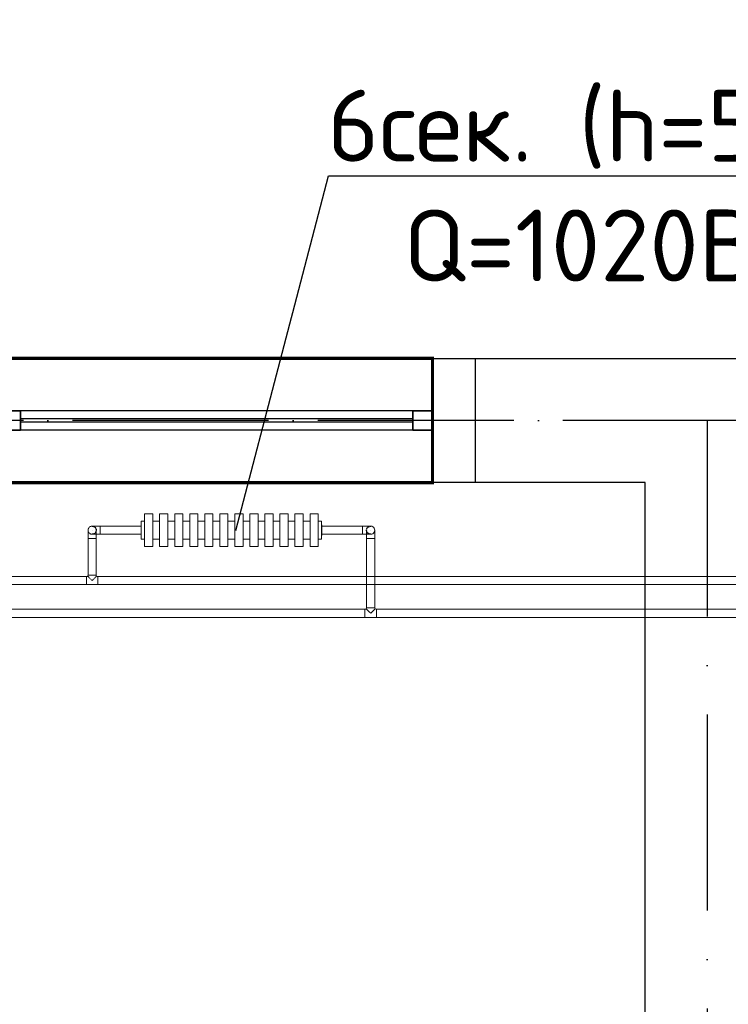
# Model space of a CAD drawing. Header units: millimetres. Extents: x 9824119 to 13672909, y -72394 to 462135.
# Tile 483 of 656: x 10308582 to 10310750, y 23282 to 26296. Entities that reach past the tile are written whole.
import ezdxf
from ezdxf import colors
from ezdxf.entities.mleader import LeaderData, LeaderLine
from ezdxf.math import Vec2, Vec3

# ---------------------------------------------------------------- set-up
doc = ezdxf.new("R2010")
doc.units = ezdxf.units.MM
for name, pattern in [('ACAD_ISO04W100', [30, 24, -3, 0, -3]), ('ACAD_ISO10W100', [18, 12, -3, 0, -3]), ('Hidden', [3, 2, -1]), ('UnderFloor', [7.5, 6, -1.5])]:
    doc.linetypes.add(name, pattern=pattern)
for name, color, linetype in [('1', 7, 'Continuous'), ('PIPE-H1', 7, 'Continuous'), ('PIPE-H1-COMPONENT-', 7, 'Continuous')]:
    doc.layers.add(name, color=color, linetype=linetype)
doc.layers.add('ОКНО (план)', color=5, linetype='Continuous', lineweight=30)
doc.layers.add('Оси', color=1, linetype='ACAD_ISO04W100', lineweight=0)
doc.styles.add('ISO_1.0', font='isocpeur.ttf')
doc.styles.add('ISOCPEUR', font='isocpeui.ttf')
doc.styles.add('СПДС', font='isocpeur.ttf')

# ---------------------------------------------------------------- blocks, each defined once
blk = doc.blocks.new('долдлолдолдоооо')
at = {"color": 253, "linetype": 'ByBlock', "lineweight": 25, "ltscale": 100, "const_width": 10}
blk.add_lwpolyline([(1585757.7, 1476991.2), (1585757.7, 1476611.2), (1587077.7, 1476611.2), (1587077.7, 1476991.2)], close=True, dxfattribs=at)
at = {"color": 253, "linetype": 'ByBlock', "lineweight": 25, "ltscale": 100}
for points in [[(1588107.7, 1470691.2), (1589107.7, 1470691.2), (1589107.7, 1470311.2), (1586927.7, 1470311.2), (1586927.7, 1470691.2), (1587727.7, 1470691.2), (1587727.7, 1476611.2), (1587077.7, 1476611.2), (1587077.7, 1476991.2), (1588957.7, 1476991.2), (1588957.7, 1476611.2), (1588107.7, 1476611.2)], [(1587077.7, 1476991.2), (1587207.7, 1476991.2), (1587207.7, 1476611.2), (1587077.7, 1476611.2)]]:
    blk.add_lwpolyline(points, close=True, dxfattribs=at)
at = {"color": 253, "lineweight": 25, "ltscale": 0.1}
for points in [[(1587017.7, 1476831.2), (1585757.7, 1476831.2)], [(1587017.7, 1476831.2), (1585817.7, 1476831.2)], [(1587017.7, 1476771.2), (1585757.7, 1476771.2)], [(1587017.7, 1476771.2), (1585817.7, 1476771.2)]]:
    blk.add_lwpolyline(points, dxfattribs=at)
at = {"color": 18, "linetype": 'ACAD_ISO10W100', "lineweight": 25, "ltscale": 50, "true_color": 0x000000}
blk.add_lwpolyline([(1587917.7, 1476801.2), (1587917.7, 1449070.1)], dxfattribs=at)
at = {"layer": 'ОКНО (план)', "color": 253, "lineweight": 25}
for points in [[(1585757.7, 1476771.2), (1585757.7, 1476831.2), (1585817.7, 1476831.2), (1585817.7, 1476771.2)], [(1585757.7, 1476831.2), (1585757.7, 1476771.2), (1585817.7, 1476771.2), (1585817.7, 1476831.2)], [(1587077.7, 1476771.2), (1587077.7, 1476831.2), (1587017.7, 1476831.2), (1587017.7, 1476771.2)], [(1587077.7, 1476831.2), (1587077.7, 1476771.2), (1587017.7, 1476771.2), (1587017.7, 1476831.2)]]:
    blk.add_lwpolyline(points, close=True, dxfattribs=at)
for points in [[(1587017.7, 1476806.2), (1585817.7, 1476806.2)], [(1587017.7, 1476806.2), (1585817.7, 1476806.2)], [(1587017.7, 1476796.2), (1585817.7, 1476796.2)], [(1587017.7, 1476796.2), (1585817.7, 1476796.2)]]:
    blk.add_lwpolyline(points, dxfattribs=at)
at = {"layer": 'Оси', "color": 253, "lineweight": 25, "ltscale": 25}
blk.add_line((1596327.7, 1476801.2), (1583667.7, 1476801.2), dxfattribs=at)
blk = doc.blocks.new('_None')
blk = doc.blocks.new('*U2652')
at = {"layer": 'PIPE-H1', "color": 5, "linetype": 'Hidden', "lineweight": 20}
for p, q in [((10308791.3, 24591.4, 12.5), (10308786.3, 24591.4, 12.5)), ((10308821.3, 24566.4, 12.5), (10308786.3, 24566.4, 12.5)), ((10308791.3, 24591.4, 12.5), (10308792.3, 24590.4, 17.3)), ((10308792.3, 24590.4, 17.3), (10308795, 24587.7, 21.3)), ((10308795, 24587.7, 21.3), (10308799, 24583.7, 24)), ((10308799, 24583.7, 24), (10308803.8, 24578.9, 25)), ((10308803.8, 24578.9, 25), (10308808.6, 24583.7, 24)), ((10308808.6, 24583.7, 24), (10308812.7, 24587.7, 21.3)), ((10308812.7, 24587.7, 21.3), (10308815.4, 24590.4, 17.3)), ((10308815.4, 24590.4, 17.3), (10308816.3, 24591.4, 12.5)), ((10308821.3, 24591.4, 12.5), (10308820.1, 24591.4, 12.5))]:
    blk.add_line(p, q, dxfattribs=at)
blk.add_ellipse((10308787.6, 24595.1, 12.5), major_axis=(0, -3.75), ratio=1, start_param=0, end_param=1.570796, dxfattribs=at)
at = {"layer": 'PIPE-H1', "color": 5, "linetype": 'Hidden', "lineweight": 20, "extrusion": (0, 1, 0)}
blk.add_ellipse((10308803.8, 24595.1, 12.5), major_axis=(-12.5, 0), ratio=1, start_param=0, end_param=3.141593, dxfattribs=at)
at = {"layer": 'PIPE-H1', "color": 5, "linetype": 'Hidden', "lineweight": 20, "extrusion": (0, 0, -1)}
blk.add_ellipse((10308820.1, 24595.1, 12.5), major_axis=(0, -3.75), ratio=1, start_param=0, end_param=1.570796, dxfattribs=at)
at = {"layer": 'PIPE-H1', "color": 5, "linetype": 'Hidden', "lineweight": 20, "extrusion": (-1, 0, 0)}
for centre in [(10308786.3, 24578.9, 12.5), (10308821.3, 24578.9, 12.5)]:
    blk.add_ellipse(centre, major_axis=(0, -12.5), ratio=1, start_param=0, end_param=3.141593, dxfattribs=at)
blk = doc.blocks.new('*U2653')
at = {"layer": 'PIPE-H1', "color": 5, "linetype": 'Hidden', "lineweight": 20}
for p, q in [((10308821.3, 24591.4, 12.5), (10311795.3, 24591.4, 12.5)), ((10308821.3, 24566.4, 12.5), (10311795.3, 24566.4, 12.5))]:
    blk.add_line(p, q, dxfattribs=at)
blk = doc.blocks.new('*U2654')
at = {"layer": 'PIPE-H1', "color": 5, "linetype": 'Hidden', "lineweight": 20}
for p, q in [((10308791.3, 24708.1, 12.5), (10308791.3, 24595.1, 12.5)), ((10308816.3, 24708.1, 12.5), (10308816.3, 24595.1, 12.5))]:
    blk.add_line(p, q, dxfattribs=at)
blk = doc.blocks.new('*U2655')
at = {"layer": 'PIPE-H1', "color": 5, "linetype": 'Hidden', "lineweight": 20, "extrusion": (-1, 0, 0)}
for centre in [(10308791.3, 24708.1, 37.5), (10308816.3, 24708.1, 37.5)]:
    blk.add_ellipse(centre, major_axis=(0, 25), ratio=1, start_param=0, end_param=1.570796, dxfattribs=at)
at = {"layer": 'PIPE-H1', "color": 5, "linetype": 'Hidden', "lineweight": 20, "extrusion": (0, -1, 0)}
blk.add_ellipse((10308803.8, 24708.1, 12.5), major_axis=(12.5, 0), ratio=1, start_param=0, end_param=3.141593, dxfattribs=at)
blk = doc.blocks.new('*U2656')
at = {"layer": 'PIPE-H1', "color": 7, "linetype": 'Continuous', "lineweight": -3}
blk.add_line((10308803.8, 24733.1, 121.2), (10308803.8, 24733.1, 120.2), dxfattribs=at)
blk = doc.blocks.new('*U2657')
at = {"layer": 'PIPE-H1', "color": 1, "linetype": 'Continuous', "lineweight": 20}
for p, q in [((10309643.3, 24491.3, 12.5), (10309638.3, 24491.3, 12.5)), ((10309643.3, 24491.3, 12.5), (10309644.3, 24490.4, 17.3)), ((10309644.3, 24490.4, 17.3), (10309647, 24487.6, 21.3)), ((10309647, 24487.6, 21.3), (10309651, 24483.6, 24)), ((10309651, 24483.6, 24), (10309655.8, 24478.8, 25)), ((10309655.8, 24478.8, 25), (10309660.6, 24483.6, 24)), ((10309660.6, 24483.6, 24), (10309664.7, 24487.6, 21.3)), ((10309664.7, 24487.6, 21.3), (10309667.4, 24490.4, 17.3)), ((10309667.4, 24490.4, 17.3), (10309668.3, 24491.3, 12.5)), ((10309673.3, 24491.3, 12.5), (10309672.1, 24491.3, 12.5)), ((10309673.3, 24466.3, 12.5), (10309638.3, 24466.3, 12.5))]:
    blk.add_line(p, q, dxfattribs=at)
at = {"layer": 'PIPE-H1', "color": 1, "linetype": 'Continuous', "lineweight": 20, "extrusion": (-1, 0, 0)}
for centre in [(10309638.3, 24478.8, 12.5), (10309673.3, 24478.8, 12.5)]:
    blk.add_ellipse(centre, major_axis=(0, -12.5), ratio=1, start_param=0, end_param=3.141593, dxfattribs=at)
at = {"layer": 'PIPE-H1', "color": 1, "linetype": 'Continuous', "lineweight": 20}
blk.add_ellipse((10309639.6, 24495.1, 12.5), major_axis=(0, -3.75), ratio=1, start_param=0, end_param=1.570796, dxfattribs=at)
at = {"layer": 'PIPE-H1', "color": 1, "linetype": 'Continuous', "lineweight": 20, "extrusion": (0, 1, 0)}
blk.add_ellipse((10309655.8, 24495.1, 12.5), major_axis=(-12.5, 0), ratio=1, start_param=0, end_param=3.141593, dxfattribs=at)
at = {"layer": 'PIPE-H1', "color": 1, "linetype": 'Continuous', "lineweight": 20, "extrusion": (0, 0, -1)}
blk.add_ellipse((10309672.1, 24495.1, 12.5), major_axis=(0, -3.75), ratio=1, start_param=0, end_param=1.570796, dxfattribs=at)
blk = doc.blocks.new('*U2658')
at = {"layer": 'PIPE-H1', "color": 1, "linetype": 'Continuous', "lineweight": 20}
for p, q in [((10309673.3, 24491.3, 12.5), (10313015.3, 24491.3, 12.5)), ((10309673.3, 24466.3, 12.5), (10313015.3, 24466.3, 12.5))]:
    blk.add_line(p, q, dxfattribs=at)
blk = doc.blocks.new('*U2659')
at = {"layer": 'PIPE-H1', "color": 1, "linetype": 'Continuous', "lineweight": 20}
for p, q in [((10309643.3, 24708.1, 12.5), (10309643.3, 24495.1, 12.5)), ((10309668.3, 24708.1, 12.5), (10309668.3, 24495.1, 12.5))]:
    blk.add_line(p, q, dxfattribs=at)
blk = doc.blocks.new('*U2660')
at = {"layer": 'PIPE-H1', "color": 1, "linetype": 'Continuous', "lineweight": 20, "extrusion": (-1, 0, 0)}
for centre in [(10309643.3, 24708.1, 37.5), (10309668.3, 24708.1, 37.5)]:
    blk.add_ellipse(centre, major_axis=(0, 25), ratio=1, start_param=0, end_param=1.570796, dxfattribs=at)
at = {"layer": 'PIPE-H1', "color": 1, "linetype": 'Continuous', "lineweight": 20, "extrusion": (0, -1, 0)}
blk.add_ellipse((10309655.8, 24708.1, 12.5), major_axis=(12.5, 0), ratio=1, start_param=0, end_param=3.141593, dxfattribs=at)
blk = doc.blocks.new('*U2661')
at = {"layer": 'PIPE-H1', "color": 7, "linetype": 'Continuous', "lineweight": -3}
for p, q in [((10309655.8, 24733.1, 395), (10309655.8, 24733.1, 394)), ((10309655.8, 24733.1, 145), (10309655.8, 24733.1, 144))]:
    blk.add_line(p, q, dxfattribs=at)
blk = doc.blocks.new('*U2662')
at = {"layer": 'PIPE-H1', "color": 5, "linetype": 'Hidden', "lineweight": 20, "extrusion": (0, 0, -1)}
blk.add_ellipse((10308803.8, 24733.1, 205), major_axis=(0, -12.5), ratio=1, start_param=0, end_param=3.141593, dxfattribs=at)
at = {"layer": 'PIPE-H1', "color": 1, "linetype": 'UnderFloor', "lineweight": -3, "extrusion": (0, 0, -1)}
blk.add_ellipse((10308803.8, 24733.1, 205), major_axis=(0, 12.5), ratio=1, start_param=0, end_param=3.141593, dxfattribs=at)
at = {"layer": 'PIPE-H1', "color": 5, "linetype": 'Hidden', "lineweight": 20, "extrusion": (0, -1, 0)}
for centre in [(10308828.8, 24745.6, 205), (10308828.8, 24720.6, 205)]:
    blk.add_ellipse(centre, major_axis=(0, 0, 25), ratio=1, start_param=0, end_param=1.570796, dxfattribs=at)
at = {"layer": 'PIPE-H1', "color": 5, "linetype": 'Hidden', "lineweight": 20, "extrusion": (1, 0, 0)}
blk.add_ellipse((10308828.8, 24733.1, 230), major_axis=(0, 12.5), ratio=1, start_param=0, end_param=3.141593, dxfattribs=at)
blk = doc.blocks.new('*U2663')
at = {"layer": 'PIPE-H1', "color": 5, "linetype": 'Hidden', "lineweight": 20}
for p, q in [((10308953.8, 24745.6, 230), (10308828.8, 24745.6, 230)), ((10308953.8, 24720.6, 230), (10308828.8, 24720.6, 230))]:
    blk.add_line(p, q, dxfattribs=at)
blk = doc.blocks.new('*U2664')
at = {"layer": 'PIPE-H1', "color": 1, "linetype": 'Continuous', "lineweight": 20, "extrusion": (-1, 0, 0)}
blk.add_ellipse((10309630.8, 24733.1, 670), major_axis=(0, -12.5), ratio=1, start_param=0, end_param=3.141593, dxfattribs=at)
at = {"layer": 'PIPE-H1', "color": 1, "linetype": 'Continuous', "lineweight": 20, "extrusion": (0, 1, 0)}
for centre in [(10309630.8, 24745.6, 645), (10309630.8, 24720.6, 645)]:
    blk.add_ellipse(centre, major_axis=(0, 0, 25), ratio=1, start_param=0, end_param=1.570796, dxfattribs=at)
at = {"layer": 'PIPE-H1', "color": 1, "linetype": 'UnderFloor', "lineweight": -3, "extrusion": (0, 0, -1)}
blk.add_ellipse((10309655.8, 24733.1, 645), major_axis=(0, -12.5), ratio=1, start_param=0, end_param=3.141593, dxfattribs=at)
at = {"layer": 'PIPE-H1', "color": 1, "linetype": 'Continuous', "lineweight": 20, "extrusion": (0, 0, -1)}
blk.add_ellipse((10309655.8, 24733.1, 645), major_axis=(0, 12.5), ratio=1, start_param=0, end_param=3.141593, dxfattribs=at)
blk = doc.blocks.new('*U2665')
at = {"layer": 'PIPE-H1', "color": 1, "linetype": 'Continuous', "lineweight": 20}
for p, q in [((10309505.8, 24745.6, 670), (10309630.8, 24745.6, 670)), ((10309505.8, 24720.6, 670), (10309630.8, 24720.6, 670))]:
    blk.add_line(p, q, dxfattribs=at)
blk = doc.blocks.new('*U2692')
at = {"layer": 'PIPE-H1', "color": 5, "linetype": 'Hidden', "lineweight": 20}
for p, q in [((10308099.5, 24591.4, 12.5), (10308786.3, 24591.4, 12.5)), ((10308099.5, 24566.4, 12.5), (10308786.3, 24566.4, 12.5))]:
    blk.add_line(p, q, dxfattribs=at)
blk = doc.blocks.new('*U2693')
at = {"layer": 'PIPE-H1', "color": 1, "linetype": 'Continuous', "lineweight": 20}
for p, q in [((10308199.6, 24491.3, 12.5), (10309638.3, 24491.3, 12.5)), ((10308199.6, 24466.3, 12.5), (10309638.3, 24466.3, 12.5))]:
    blk.add_line(p, q, dxfattribs=at)
blk = doc.blocks.new('*U2947')
at = {"layer": 'PIPE-H1-COMPONENT-', "color": 14, "linetype": 'Continuous', "lineweight": 20}
for p, q in [((10308989.3, 24783.1, 700), (10308964.3, 24783.1, 700)), ((10308964.3, 24783.1, 700), (10308964.3, 24683.1, 700)), ((10308989.3, 24683.1, 700), (10308989.3, 24783.1, 700)), ((10309035.3, 24783.1, 700), (10309010.3, 24783.1, 700)), ((10309010.3, 24783.1, 700), (10309010.3, 24683.1, 700)), ((10309035.3, 24683.1, 700), (10309035.3, 24783.1, 700)), ((10309081.3, 24783.1, 700), (10309056.3, 24783.1, 700)), ((10309056.3, 24783.1, 700), (10309056.3, 24683.1, 700)), ((10309081.3, 24683.1, 700), (10309081.3, 24783.1, 700)), ((10309127.3, 24783.1, 700), (10309102.3, 24783.1, 700)), ((10309102.3, 24783.1, 700), (10309102.3, 24683.1, 700)), ((10309127.3, 24683.1, 700), (10309127.3, 24783.1, 700)), ((10309173.3, 24783.1, 700), (10309148.3, 24783.1, 700)), ((10309148.3, 24783.1, 700), (10309148.3, 24683.1, 700)), ((10309173.3, 24683.1, 700), (10309173.3, 24783.1, 700)), ((10309219.3, 24783.1, 700), (10309194.3, 24783.1, 700)), ((10309194.3, 24783.1, 700), (10309194.3, 24683.1, 700)), ((10309219.3, 24683.1, 700), (10309219.3, 24783.1, 700)), ((10309265.3, 24783.1, 700), (10309240.3, 24783.1, 700)), ((10309240.3, 24783.1, 700), (10309240.3, 24683.1, 700)), ((10309265.3, 24683.1, 700), (10309265.3, 24783.1, 700)), ((10309311.3, 24783.1, 700), (10309286.3, 24783.1, 700)), ((10309286.3, 24783.1, 700), (10309286.3, 24683.1, 700)), ((10309311.3, 24683.1, 700), (10309311.3, 24783.1, 700)), ((10309357.3, 24783.1, 700), (10309332.3, 24783.1, 700)), ((10309332.3, 24783.1, 700), (10309332.3, 24683.1, 700)), ((10309357.3, 24683.1, 700), (10309357.3, 24783.1, 700)), ((10309403.3, 24783.1, 700), (10309378.3, 24783.1, 700)), ((10309378.3, 24783.1, 700), (10309378.3, 24683.1, 700)), ((10309403.3, 24683.1, 700), (10309403.3, 24783.1, 700)), ((10309449.3, 24783.1, 700), (10309424.3, 24783.1, 700)), ((10309424.3, 24783.1, 700), (10309424.3, 24683.1, 700)), ((10309449.3, 24683.1, 700), (10309449.3, 24783.1, 700)), ((10309495.3, 24783.1, 700), (10309470.3, 24783.1, 700)), ((10309470.3, 24783.1, 700), (10309470.3, 24683.1, 700)), ((10309495.3, 24683.1, 700), (10309495.3, 24783.1, 700)), ((10308964.3, 24760.6, 667), (10308953.8, 24760.6, 667)), ((10309010.3, 24760.6, 667), (10308989.3, 24760.6, 667)), ((10309056.3, 24760.6, 667), (10309035.3, 24760.6, 667)), ((10309102.3, 24760.6, 667), (10309081.3, 24760.6, 667)), ((10309148.3, 24760.6, 667), (10309127.3, 24760.6, 667)), ((10309194.3, 24760.6, 667), (10309173.3, 24760.6, 667)), ((10309240.3, 24760.6, 667), (10309219.3, 24760.6, 667)), ((10309286.3, 24760.6, 667), (10309265.3, 24760.6, 667)), ((10309332.3, 24760.6, 667), (10309311.3, 24760.6, 667)), ((10309378.3, 24760.6, 667), (10309357.3, 24760.6, 667)), ((10309424.3, 24760.6, 667), (10309403.3, 24760.6, 667)), ((10309470.3, 24760.6, 667), (10309449.3, 24760.6, 667)), ((10309505.8, 24760.6, 667), (10309495.3, 24760.6, 667)), ((10308964.3, 24705.6, 667), (10308953.8, 24705.6, 667)), ((10309010.3, 24705.6, 667), (10308989.3, 24705.6, 667)), ((10309056.3, 24705.6, 667), (10309035.3, 24705.6, 667)), ((10309102.3, 24705.6, 667), (10309081.3, 24705.6, 667)), ((10309148.3, 24705.6, 667), (10309127.3, 24705.6, 667)), ((10309194.3, 24705.6, 667), (10309173.3, 24705.6, 667)), ((10309240.3, 24705.6, 667), (10309219.3, 24705.6, 667)), ((10309286.3, 24705.6, 667), (10309265.3, 24705.6, 667)), ((10309332.3, 24705.6, 667), (10309311.3, 24705.6, 667)), ((10309378.3, 24705.6, 667), (10309357.3, 24705.6, 667)), ((10309424.3, 24705.6, 667), (10309403.3, 24705.6, 667)), ((10309470.3, 24705.6, 667), (10309449.3, 24705.6, 667)), ((10309505.8, 24705.6, 667), (10309495.3, 24705.6, 667)), ((10308964.3, 24683.1, 700), (10308989.3, 24683.1, 700)), ((10309010.3, 24683.1, 700), (10309035.3, 24683.1, 700)), ((10309056.3, 24683.1, 700), (10309081.3, 24683.1, 700)), ((10309102.3, 24683.1, 700), (10309127.3, 24683.1, 700)), ((10309148.3, 24683.1, 700), (10309173.3, 24683.1, 700)), ((10309194.3, 24683.1, 700), (10309219.3, 24683.1, 700)), ((10309240.3, 24683.1, 700), (10309265.3, 24683.1, 700)), ((10309286.3, 24683.1, 700), (10309311.3, 24683.1, 700)), ((10309332.3, 24683.1, 700), (10309357.3, 24683.1, 700)), ((10309378.3, 24683.1, 700), (10309403.3, 24683.1, 700)), ((10309424.3, 24683.1, 700), (10309449.3, 24683.1, 700)), ((10309470.3, 24683.1, 700), (10309495.3, 24683.1, 700))]:
    blk.add_line(p, q, dxfattribs=at)
at = {"layer": 'PIPE-H1-COMPONENT-', "color": 14, "linetype": 'Continuous', "lineweight": 20, "extrusion": (1, 0, 0)}
for centre in [(10308953.7, 24733.1, 667), (10308953.7, 24733.1, 233)]:
    blk.add_ellipse(centre, major_axis=(0, 16), ratio=1, start_param=0, end_param=3.141593, dxfattribs=at)
at = {"layer": 'PIPE-H1-COMPONENT-', "color": 14, "linetype": 'Continuous', "lineweight": 20, "extrusion": (-1, 0, 0)}
for centre, major_axis, end_param in [((10308953.8, 24733.1, 667), (0, -27.5), 3.141593), ((10308964.2, 24733.1, 667), (0, -27.6, -0.5), 3.178151), ((10308964.2, 24733.1, 233), (0, 27.6, 0.5), 0.036559), ((10309495.4, 24733.1, 667), (0, -27.6, -0.5), 3.178151), ((10309495.4, 24733.1, 233), (0, 27.6, 0.5), 0.036559), ((10309505.8, 24733.1, 667), (0, -27.5), 3.141593), ((10309505.9, 24733.1, 667), (0, -16), 3.141593), ((10309505.9, 24733.1, 233), (0, -16), 3.141593), ((10308964.2, 24733.1, 233), (0, -27.6, -0.5), 0.036559), ((10309495.4, 24733.1, 233), (0, -27.6, -0.5), 0.036559)]:
    blk.add_ellipse(centre, major_axis=major_axis, ratio=1, start_param=0, end_param=end_param, dxfattribs=at)

msp = doc.modelspace()

# ---------------------------------------------------------------- block references
msp.add_blockref('долдлолдолдоооо', (8722767.2, -1451732.3))
at = {"layer": 'PIPE-H1'}
for name in ['*U2662', '*U2663', '*U2655', '*U2656', '*U2654', '*U2659', '*U2652', '*U2692', '*U2653', '*U2693', '*U2657', '*U2658']:
    msp.add_blockref(name, (0, 0), dxfattribs=at)

# ---------------------------------------------------------------- next in the draw order: leaders
at = {"color": 5, "lineweight": 25, "ltscale": 15}
ml = msp.add_multileader_mtext('Standard', dxfattribs=at)
ml.set_content('{\\C1;6сек. (h=500)\\PQ=1020Вт}', color=14, style='СПДС')
ml.set_leader_properties()
ml.set_arrow_properties(name='NONE')
ml.build(insert=Vec2(0, 0))
ml.multileader.update_dxf_attribs({"text_left_attachment_type": 6, "text_right_attachment_type": 6, "dogleg_length": 0.36, "arrow_head_size": 100})
ctx = ml.context
ctx.base_point, ctx.char_height, ctx.arrow_head_size, ctx.plane_origin = Vec3(10309527, 25817.5, 1170), 220, 100, Vec3(10318351.4, 38389.6, 1170)
ctx.left_attachment, ctx.right_attachment, ctx.text_align_type = 6, 6, 1
notes = []
notes.append((ctx, [(0, (1, 1, 0), (10309526.7, 25817.5, 1170), (1, 0), 0.36, [(1, [(10309243.2, 24731.9, 1170)], 0, [])])]))
ctx.mtext.insert, ctx.mtext.width, ctx.mtext.defined_height, ctx.mtext.alignment, ctx.mtext.flow_direction = Vec3(10310376, 26081.5, 1170), 2438.932, 630, 2, 5
ctx.mtext.has_bg_fill, ctx.mtext.bg_color, ctx.mtext.bg_scale_factor, ctx.mtext.bg_transparency, ctx.mtext.use_window_bg_color = 1, -1027028792, 1.5, 0, 1
for ctx, leaders in notes:
    for number, flags, end, landing, length, lines in leaders:
        leader = LeaderData()
        leader.index, (leader.has_last_leader_line, leader.has_dogleg_vector, leader.attachment_direction) = number, flags
        leader.last_leader_point, leader.dogleg_vector, leader.dogleg_length = Vec3(end), Vec3(landing), length
        for number, points, colour, breaks in lines:
            line = LeaderLine()
            line.index, line.vertices, line.color, line.breaks = number, Vec3.list(points), colors.encode_raw_color(colour), breaks
            leader.lines.append(line)
        ctx.leaders.append(leader)

# ---------------------------------------------------------------- next in the draw order: block references
at = {"layer": 'PIPE-H1'}
for name in ['*U2665', '*U2664', '*U2660', '*U2661']:
    msp.add_blockref(name, (0, 0), dxfattribs=at)
at = {"layer": 'PIPE-H1-COMPONENT-'}
msp.add_blockref('*U2947', (0, 0), dxfattribs=at)

# ---------------------------------------------------------------- next in the draw order: texts
at = {"char_height": 300, "attachment_point": 1, "style": 'ISOCPEUR'}
for s, insert, width in [('\\pi13638.10589;{\\fISOCPEUR|b0|i0|c204|p34;\\H1.66667x;\\L\\C7;\\P\\pi10874.35036;\\H1.1x;Общие указания\\l\\P\\pi13638.10589;\\P\\pi-900,l1200,t1200;\\H0.72727x;1.^IПроект выполнен на основании задания заказчика и задания на проектирование архитектурно-строительных чертежей.\\P2.^IПроект соответствует действующим нормам :\\P\\pl900,t900;\\fSymbol|b0|i0|c2|p18;·^I\\fISOCPEUR|b0|i0|c204|p34;КМК 2. 04.05-97* "Отопление, вентиляция и кондиционирование воздуха".\\P\\fSymbol|b0|i0|c2|p18;·^I\\fISOCPEUR|b0|i0|c204|p34;ШНК 2.08.02-09* "Общественные здания и сооружение" \\P\\fSymbol|b0|i0|c2|p18;·^I\\fISOCPEUR|b0|i0|c204|p34;КМК 2.01.01-94 "Климатические и физико-геологические данные для проектирования".\\P\\fSymbol|b0|i0|c2|p18;·^I\\fISOCPEUR|b0|i0|c204|p34;КМК 2.01.04-97* "Строительная теплотехника".\\P\\fSymbol|b0|i0|c2|p18;·^I\\fISOCPEUR|b0|i0|c204|p34;ГОСТ 21.602-2003 "Правила выполнения рабочей документации отопления, вентиляции и кондиционирования".\\P\\fSymbol|b0|i0|c2|p18;·^I\\fISOCPEUR|b0|i0|c204|p34;ШНК \\fISOCPEUR|b0|i0|c186|p34;2.01.02-04\\fISOCPEUR|b0|i0|c204|p34; - \\fISOCPEUR|b0|i0|c186|p34;"\\fISOCPEUR|b0|i0|c204|p34;Пожарная безопасность зданий и сооружений\\fISOCPEUR|b0|i0|c186|p34;"\\fISOCPEUR|b0|i0|c204|p34;;\\P\\pl1200,t1200;3.^I  Расчетные параметры наружного воздуха для проектирования отопления, вентиляции и кондиционирования воздуха приняты по КМК 2.01.01-94.\\P\\pi-300,l300,tz;      Для проектирования отопления, вентиляции и кондиционирования воздуха: \\P\\pl1500,t1500;-^IХолодный  период  года Тн\\fISOCPEUR|b0|i0|c186|p34;=-14.0°C\\fISOCPEUR|b0|i0|c204|p34;; I=-12,4 кДж/кг (Парам. Б);\\P-^IТеплый  период  года Тн=33°C; I=55,7 кДж/кг  (Парам. А);\\P-^IТеплый  период  года Тн=37,5°C; I=65,2 кДж/кг (Парам. Б);\\P-^IСкорость ветра  - V=1,6 м/сек - холодный период;\\P-^IСкорость ветра  - V=1,9 м/сек - теплый  период;\\P-^IПродолжительность отопительного периода  Zот.пер.=129суток;\\P-^IСредняя температура отопительного периода  tот.пер.=2,7°C;\\P-^IБарометрическое давление в районе строительства Рбар=950 Гпа.\\P\\pi600,l0,tz;\\P\\pi11458.1097;\\LТЕПЛОСНАБЖЕНИЕ\\P\\pi13638.10589;\\l\\P\\pi0;\\C0;В качестве источника тепла выбран установленный во дворе здания тепловой насос, рассчитанный на работу в температурном режиме 40–30 °C.^J^JСистема отопления спроектирована как двухтрубная, в ней используются напольный фанкойл.\\P^JОсновным источником тепла является тепловой насос. \\P^JОсновное охлаждение осуществляется с помощью\\Pтепловых насосов. Для отвода конденсата, образующегося в фанкойлах, предусмотрены дренажные трубы. Основные водосточные и обратные трубы выполнены из полипропилена. \\P\\pi600;^JОсновные подающие и обратные трубы выполнены из полипропилена. Слив воды из системы осуществляется через регулировочный узел. Для снижения теплопотерь через трубы выполнены работы по теплоизоляции.\\C7; \\P\\pi12278.10827;\\LОТОПЛЕНИЕ\\l\\P\\pi0;  Для достижения  комфортных условий в зимнее время и компенсации теплопотерь в помещениях установлены \\C0;фанкойл\\C7;ы обеспечивающие в помещениях нормируемую температуру воздуха:\\P\\pi-300,l1500,t1500;-^IКабинет врача +20°C.\\P-^IЗал       +22°C.\\P-^IФизиотерапия     +21°C.\\P\\pi0,l0,tz;   На каждом приборе предусматривается устанавка термостатического клапана и запорного крана. Рекомендуется применить трубопроводы стабильные полипропиленовые. Система теплоснабжения \\C0;фанкойл\\C7;ов двухтрубная с принудительной циркуляцией, горизонтальная. Удаление воздуха осуществляется из воздухоспускных кранов установленных в \\C0;фанкойл\\C7;ах. Все монтажные и наладочные работы проводить в соответствии с нормативными документами и инструкциям фирм-изготовителя.}', (9986122.2, 27067.1), 27276.212), ('{\\fISOCPEUR|b0|i0|c204|p34;\\C7;^I\\A1;\\L\\P\\pi10515.36534;\\H1.33333x;ВЕНТИЛЯЦИЯ\\P\\pi0;\\l^IВ здании предусмотрена приточно-вытяжная вентиляция с естественным и \\Pмеханическим побуждением, для функционально различных и конструктивно раздельных групп \\Pпомещений.   ^I  \\P^IТакже предусматривается естественная вентиляция с удалением и поступлением воздуха через окна и двери.\\P^IУдаление воздуха из помещений производится с помощью вытяжных решеток.\\P^IМатериал воздуховодов - тонколистовая оцинкованная сталь по ГОСТ 14918-80.\\P^IВоздуховоды систем вытяжной вентиляции выполняются класса "Н" (нормально плотный).\\P^IМонтаж систем вентиляции выполнить в соответствии с \\A0;КМК 3.05.01.-9\\A1;7\\P\\A0;\\L\\P\\pi12075.36144;\\P\\pi7995.37164;ПРИМЕЧАНИЯ (ТЕПЛОСНАБЖЕНИЕ)\\P\\pi-900,l900,t900;\\l1.^IЧертеж читать совместно со спецификацией и с другими разделами проекта.\\P2.^IМонтаж оборудования и трубопроводов производить в соответствии с местными \\P\\pi0;действующими нормами и правилами, и требованиями завода-изготовителя оборудования.\\P\\pi-900;3.^IТрубопроводы системы теплоснабжения радиаторов приняты полипропиленовыми.\\P4.^IНа планах и схемах указаны наружный диаметр и толщина стенки полипропиленовых \\P\\pi0;трубопроводов.\\P\\pi-900;5.^IПриборы и трубопроводы нанесены условно.\\P6.^IУклон трубопроводов выполнить согласно схемам в сторону ближайшего вертикального \\P\\pi0;стояка.\\P\\pi-900;7.^IВсе отметки указаны от уровня пола этажа. \\P8.^IКрепить трубу в штробе каждые 2 метра.\\P9.^IТрубопроводы отопления, прокладываемые в полу покрыть трубчатой тепловой изоляцией \\P\\pi0;из вспученного полителена "Isocom" толщиной 9 мм.\\P\\pi-900;10.^IДиаметры запорно-регулирующей арматуры и фильтров соответствуют диаметру \\P\\pi0;трубопроводов, если не указано иное.\\P\\pi3390,l600,tz;\\P\\pi5455.37799,l0;\\LПРИМЕЧАНИЯ (ВЕНТИЛЯЦИЯ И КОНДИЦИОНИРОВАНИЕ)\\l\\P\\pi-900,l900,t900;1.^IВентиляционные системы показаны условно.\\P2.^IЧертеж читать совместно со спецификацией и остальными разделами проекта \\P3.^IВсе неплотности при пересечении инженерными коммуникациями огнестойких стен, \\P\\pi0;перекрытий и перегородок заделать материалами, соответствующими по степени \\Pогнестойкости пересекаемым ограждениям.\\P\\pi-900;4.^IВ сан-узлах двери не оборудованные переточными решетками, предусмотреть с \\P\\pi0;подрезкой дверного полотна, высота щели не менее 20 мм. Если конструкция дверей не \\Pпозволяет предусмотреть щели в нижней части, то необходимо выполнить установку \\Pжалюзийной решетки в нижней половине двери.\\P\\pi-900;5.^IРазместить все приборы для измерения температуры, давления и скорости потока в \\P\\pi0;доступных местах с прямыми секциями труб или воздуховодов наверху или внизу, \\Pсогласно рекомендациям завода изготовителя для точности показаний.\\P\\pi-900;6.^IУстановить расположение диффузоров, отдушин и вентиляционных решеток согласно \\P\\pi0;архитектурным планам потолка, освещения и другим деталям/узлам потолка и \\Pвыполнить незначительные изменения для обеспечения соответствия.\\P\\pi-900;7.^IМонтаж оборудования выполнить в соответствии с местными нормами и правилами, а \\P\\pi0;так же требованиями завода-изготовителя оборудования \\P\\pi-900;8.^IВсе отметки оборудований даны от пола этажа.\\P}', (10015733.6, 26003.4), 24350.724)]:
    msp.add_mtext(s, dxfattribs=dict(at, insert=insert, width=width))
at = {"layer": '1', "lineweight": 20, "ltscale": 50, "insert": (10047177.2, 25279.7), "char_height": 350, "attachment_point": 1, "style": 'ISO_1.0'}
msp.add_mtext_dynamic_manual_height_columns('\\pi786.44418;Наименование расчетного параметра', width=9937.888, gutter_width=1750, heights=[0], dxfattribs=at)

doc.saveas('drawing.dxf')
